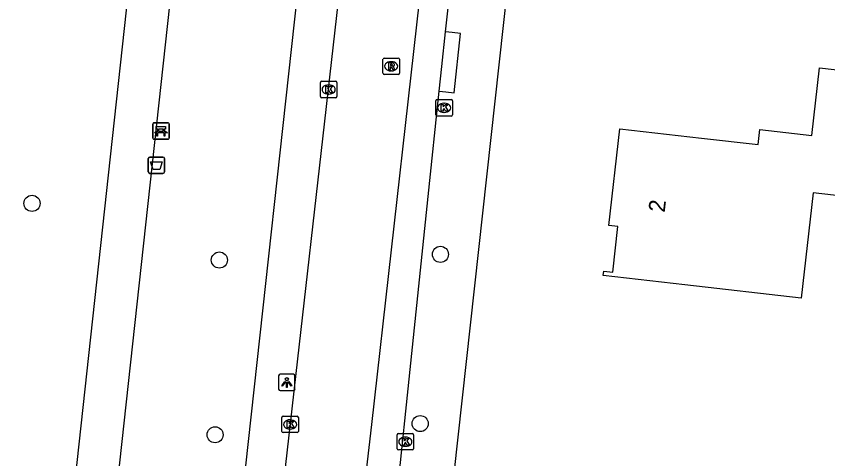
# Model space of a CAD drawing. Extents: x 162186 to 163152, y 385513 to 386513.
# Drawn here: x 162232.21 to 162281.56, y 385762.31 to 385789.24 of the extents above; entities that cross this region are included whole.
import ezdxf

# ---------------------------------------------------------------- set-up
doc = ezdxf.new("R2010")
doc.units = 0
for name, color, linetype in [('IMGEO_Afvalbak', 7, 'Continuous'), ('IMGEO_Bank', 7, 'Continuous'), ('IMGEO_Boom', 7, 'Continuous'), ('IMGEO_Kolk', 7, 'Continuous'), ('IMGEO_Lichtpunt', 7, 'Continuous'), ('IMGEO_Pand', 7, 'Continuous'), ('IMGEO_Pand_nummerreeks', 7, 'Continuous'), ('IMGEO_Rijbaan_lokaal_open', 7, 'Continuous'), ('IMGEO_Rioolput', 7, 'Continuous'), ('IMGEO_Voetpad_open', 7, 'Continuous')]:
    doc.layers.add(name, color=color, linetype=linetype)

msp = doc.modelspace()

# ---------------------------------------------------------------- linework, layer by layer
at = {"layer": 'IMGEO_Afvalbak'}
for p, q in [((162240.24, 385779.775), (162240.24, 385780.575)), ((162240.24, 385780.575), (162240.24, 385779.775)), ((162240.34, 385780.675), (162241.13, 385780.675)), ((162241.13, 385780.675), (162240.34, 385780.675)), ((162241.23, 385780.575), (162241.23, 385779.775)), ((162241.23, 385779.775), (162241.23, 385780.575)), ((162241.13, 385779.675), (162240.34, 385779.675)), ((162240.34, 385779.675), (162241.13, 385779.675))]:
    msp.add_line(p, q, dxfattribs=at)
msp.add_lwpolyline([(162240.383, 385780.389), (162241.087, 385780.389), (162240.938, 385779.919), (162240.532, 385779.919), (162240.383, 385780.389)], dxfattribs=at)
for centre, start, end in [((162240.34, 385780.575), 90, 180), ((162240.34, 385780.575), 90, 180), ((162241.13, 385780.575), 0, 90), ((162241.13, 385780.575), 360, 90), ((162240.34, 385779.775), 180, 270), ((162240.34, 385779.775), 180, 270), ((162241.13, 385779.775), 270, 0), ((162241.13, 385779.775), 270, 0)]:
    msp.add_arc(centre, 0.1, start, end, dxfattribs=at)
at = {"layer": 'IMGEO_Bank'}
for p, q in [((162240.512, 385781.832), (162240.512, 385782.673)), ((162240.512, 385782.673), (162240.512, 385781.832)), ((162240.587, 385782.757), (162241.428, 385782.757)), ((162241.428, 385782.757), (162240.587, 385782.757)), ((162240.821, 385782.263), (162240.821, 385782.369)), ((162240.865, 385782.369), (162240.865, 385782.263)), ((162241.153, 385782.375), (162240.871, 385782.375)), ((162241.159, 385782.263), (162241.159, 385782.369)), ((162241.203, 385782.369), (162241.203, 385782.263)), ((162241.512, 385782.682), (162241.512, 385781.841)), ((162241.512, 385781.841), (162241.512, 385782.682)), ((162241.209, 385782.155), (162240.816, 385782.155)), ((162240.871, 385782.257), (162241.153, 385782.257)), ((162241.437, 385781.757), (162240.596, 385781.757)), ((162240.596, 385781.757), (162241.437, 385781.757))]:
    msp.add_line(p, q, dxfattribs=at)
for points in [[(162240.815, 385782.375), (162240.729, 385782.375), (162240.729, 385782.536), (162241.292, 385782.536), (162241.292, 385782.375), (162241.209, 385782.375)], [(162240.759, 385782.155), (162240.617, 385782.155), (162240.729, 385782.257), (162240.815, 385782.257)], [(162240.809, 385782.148), (162240.809, 385781.941), (162240.766, 385781.941), (162240.766, 385782.148)], [(162241.209, 385782.257), (162241.292, 385782.257), (162241.404, 385782.155), (162241.265, 385782.155)], [(162241.259, 385782.148), (162241.259, 385781.941), (162241.215, 385781.941), (162241.215, 385782.148)]]:
    msp.add_lwpolyline(points, dxfattribs=at)
for centre, radius, start, end in [((162240.59, 385782.679), 0.0779, 92.4484, 184.2845), ((162240.59, 385782.679), 0.0779, 92.4484, 184.2845), ((162240.814, 385782.368), 0.00671, 2.8957, 87.1043), ((162240.871, 385782.368), 0.00671, 92.8957, 177.1043), ((162241.153, 385782.368), 0.00671, 2.8957, 87.1043), ((162241.21, 385782.368), 0.00671, 92.8957, 177.1043), ((162241.434, 385782.679), 0.0779, 2.4484, 94.2845), ((162241.434, 385782.679), 0.0779, 2.4484, 94.2845), ((162240.59, 385781.835), 0.0779, 182.4484, 274.2845), ((162240.59, 385781.835), 0.0779, 182.4484, 274.2845), ((162240.759, 385782.148), 0.00671, 2.8957, 87.1043), ((162240.816, 385782.148), 0.00671, 92.8957, 177.1043), ((162240.814, 385782.264), 0.00671, 272.8957, 357.1043), ((162240.871, 385782.264), 0.00671, 182.8957, 267.1043), ((162241.153, 385782.264), 0.00671, 272.8957, 357.1043), ((162241.21, 385782.264), 0.00671, 182.8957, 267.1043), ((162241.208, 385782.148), 0.00671, 2.8957, 87.1043), ((162241.265, 385782.148), 0.00671, 92.8957, 177.1043), ((162241.434, 385781.835), 0.0779, 272.4484, 4.2845), ((162241.434, 385781.835), 0.0779, 272.4484, 4.2845)]:
    msp.add_arc(centre, radius, start, end, dxfattribs=at)
at = {"layer": 'IMGEO_Boom'}
for centre in [(162233.173, 385777.854), (162244.566, 385774.405), (162258.01, 385774.751), (162256.778, 385764.449), (162244.308, 385763.77)]:
    msp.add_circle(centre, 0.489, dxfattribs=at)
at = {"layer": 'IMGEO_Kolk'}
for p, q in [((162250.785, 385785.284), (162251.637, 385785.284)), ((162250.71, 385784.358), (162250.71, 385785.21)), ((162251.198, 385785.064), (162251.223, 385785.064)), ((162251.711, 385785.21), (162251.711, 385784.358)), ((162251.637, 385784.284), (162250.785, 385784.284)), ((162251.221, 385784.504), (162251.196, 385784.504)), ((162257.735, 385783.244), (162257.735, 385784.096)), ((162257.81, 385784.17), (162258.662, 385784.17)), ((162258.223, 385783.95), (162258.248, 385783.95)), ((162258.736, 385784.096), (162258.736, 385783.244)), ((162258.246, 385783.39), (162258.221, 385783.39)), ((162258.662, 385783.17), (162257.81, 385783.17)), ((162248.368, 385763.973), (162248.368, 385764.825)), ((162248.443, 385764.899), (162249.295, 385764.899)), ((162248.856, 385764.679), (162248.881, 385764.679)), ((162249.369, 385764.825), (162249.369, 385763.973)), ((162248.879, 385764.119), (162248.854, 385764.119)), ((162249.295, 385763.899), (162248.443, 385763.899)), ((162255.377, 385762.921), (162255.377, 385763.773)), ((162255.452, 385763.847), (162256.304, 385763.847)), ((162255.865, 385763.627), (162255.89, 385763.627)), ((162256.378, 385763.773), (162256.378, 385762.921)), ((162255.888, 385763.067), (162255.863, 385763.067)), ((162256.304, 385762.847), (162255.452, 385762.847))]:
    msp.add_line(p, q, dxfattribs=at)
for points in [[(162250.785, 385785.284), (162251.637, 385785.284)], [(162250.71, 385784.358), (162250.71, 385785.21)], [(162251.031, 385784.984), (162251.154, 385784.984), (162251.154, 385784.833), (162251.284, 385784.984), (162251.448, 385784.984), (162251.302, 385784.833), (162251.455, 385784.584), (162251.303, 385784.584), (162251.218, 385784.748), (162251.154, 385784.681), (162251.154, 385784.584), (162251.031, 385784.584), (162251.031, 385784.984)], [(162251.711, 385785.21), (162251.711, 385784.358)], [(162251.637, 385784.284), (162250.785, 385784.284)], [(162257.735, 385783.244), (162257.735, 385784.096)], [(162257.81, 385784.17), (162258.662, 385784.17)], [(162258.056, 385783.87), (162258.179, 385783.87), (162258.179, 385783.719), (162258.309, 385783.87), (162258.473, 385783.87), (162258.327, 385783.719), (162258.48, 385783.47), (162258.328, 385783.47), (162258.243, 385783.634), (162258.179, 385783.567), (162258.179, 385783.47), (162258.056, 385783.47), (162258.056, 385783.87)], [(162258.736, 385784.096), (162258.736, 385783.244)], [(162258.662, 385783.17), (162257.81, 385783.17)], [(162248.368, 385763.973), (162248.368, 385764.825)], [(162248.443, 385764.899), (162249.295, 385764.899)], [(162248.689, 385764.599), (162248.812, 385764.599), (162248.812, 385764.448), (162248.942, 385764.599), (162249.106, 385764.599), (162248.96, 385764.448), (162249.113, 385764.199), (162248.961, 385764.199), (162248.876, 385764.363), (162248.812, 385764.296), (162248.812, 385764.199), (162248.689, 385764.199), (162248.689, 385764.599)], [(162249.369, 385764.825), (162249.369, 385763.973)], [(162249.295, 385763.899), (162248.443, 385763.899)], [(162255.377, 385762.921), (162255.377, 385763.773)], [(162255.452, 385763.847), (162256.304, 385763.847)], [(162255.698, 385763.547), (162255.821, 385763.547), (162255.821, 385763.396), (162255.951, 385763.547), (162256.115, 385763.547), (162255.969, 385763.396), (162256.122, 385763.147), (162255.97, 385763.147), (162255.885, 385763.311), (162255.821, 385763.244), (162255.821, 385763.147), (162255.698, 385763.147), (162255.698, 385763.547)], [(162256.378, 385763.773), (162256.378, 385762.921)], [(162256.304, 385762.847), (162255.452, 385762.847)]]:
    msp.add_lwpolyline(points, dxfattribs=at)
for centre, start, end in [((162250.787, 385785.208), 91.552, 178.448), ((162250.787, 385785.208), 91.552, 178.448), ((162251.635, 385785.208), 1.552, 88.448), ((162251.635, 385785.208), 1.552, 88.448), ((162250.787, 385784.36), 181.552, 268.448), ((162250.787, 385784.36), 181.552, 268.448), ((162251.635, 385784.36), 271.552, 358.448), ((162251.635, 385784.36), 271.552, 358.448), ((162257.812, 385784.094), 91.552, 178.448), ((162257.812, 385784.094), 91.552, 178.448), ((162258.66, 385784.094), 1.552, 88.448), ((162258.66, 385784.094), 1.552, 88.448), ((162257.812, 385783.246), 181.552, 268.448), ((162257.812, 385783.246), 181.552, 268.448), ((162258.66, 385783.246), 271.552, 358.448), ((162258.66, 385783.246), 271.552, 358.448), ((162248.445, 385764.823), 91.552, 178.448), ((162248.445, 385764.823), 91.552, 178.448), ((162249.293, 385764.823), 1.552, 88.448), ((162249.293, 385764.823), 1.552, 88.448), ((162248.445, 385763.975), 181.552, 268.448), ((162248.445, 385763.975), 181.552, 268.448), ((162249.293, 385763.975), 271.552, 358.448), ((162249.293, 385763.975), 271.552, 358.448), ((162255.454, 385763.771), 91.552, 178.448), ((162255.454, 385763.771), 91.552, 178.448), ((162256.302, 385763.771), 1.552, 88.448), ((162256.302, 385763.771), 1.552, 88.448), ((162255.454, 385762.923), 181.552, 268.448), ((162255.454, 385762.923), 181.552, 268.448), ((162256.302, 385762.923), 271.552, 358.448), ((162256.302, 385762.923), 271.552, 358.448)]:
    msp.add_arc(centre, 0.0765, start, end, dxfattribs=at)
for centre, major_axis, ratio, start_param, end_param in [((162251.197, 385784.784), (-0.387, 0.002), 0.722429, 4.712389, 7.853982), ((162251.222, 385784.784), (-0.39, 0.002), 0.717154, 1.570796, 4.712389), ((162258.222, 385783.67), (-0.387, 0.002), 0.722429, 4.712389, 7.853982), ((162258.247, 385783.67), (-0.39, 0.002), 0.717154, 1.570796, 4.712389), ((162248.855, 385764.399), (-0.387, 0.002), 0.722429, 4.712389, 7.853982), ((162248.88, 385764.399), (-0.39, 0.002), 0.717154, 1.570796, 4.712389), ((162255.864, 385763.347), (-0.387, 0.002), 0.722429, 4.712389, 7.853982), ((162255.889, 385763.347), (-0.39, 0.002), 0.717154, 1.570796, 4.712389)]:
    msp.add_ellipse(centre, major_axis=major_axis, ratio=ratio, start_param=start_param, end_param=end_param, dxfattribs=at)
at = {"layer": 'IMGEO_Lichtpunt'}
for p, q in [((162248.17, 385767.356), (162248.17, 385766.549)), ((162248.17, 385767.356), (162248.17, 385766.549)), ((162249.072, 385767.451), (162248.264, 385767.451)), ((162249.072, 385767.451), (162248.264, 385767.451)), ((162249.166, 385766.549), (162249.166, 385767.356)), ((162249.166, 385766.549), (162249.166, 385767.356)), ((162248.264, 385766.455), (162249.072, 385766.455)), ((162248.264, 385766.455), (162249.072, 385766.455))]:
    msp.add_line(p, q, dxfattribs=at)
for points in [[(162248.544, 385767.02), (162248.583, 385766.992), (162248.395, 385766.73), (162248.357, 385766.757), (162248.544, 385767.02)], [(162248.646, 385766.972), (162248.693, 385766.972), (162248.693, 385766.65), (162248.646, 385766.65), (162248.646, 385766.972)], [(162248.756, 385766.992), (162248.794, 385767.019), (162248.981, 385766.757), (162248.942, 385766.729), (162248.756, 385766.992)]]:
    msp.add_lwpolyline(points, dxfattribs=at)
msp.add_circle((162248.669, 385767.154), 0.0994, dxfattribs=at)
for centre, start, end in [((162248.264, 385767.356), 90, 180), ((162248.264, 385767.356), 90, 180), ((162249.072, 385767.356), 0, 90), ((162249.072, 385767.356), 0, 90), ((162248.264, 385766.549), 180, 270), ((162248.264, 385766.549), 180, 270), ((162249.072, 385766.549), 270, 0), ((162249.072, 385766.549), 270, 360)]:
    msp.add_arc(centre, 0.0946, start, end, dxfattribs=at)
at = {"layer": 'IMGEO_Pand'}
msp.add_lwpolyline([(162280.677, 385778.486), (162279.948, 385772.087), (162272.878, 385772.892), (162267.91, 385773.458), (162267.941, 385773.726), (162268.487, 385773.664), (162268.804, 385776.446), (162268.257, 385776.508), (162268.926, 385782.383), (162273.894, 385781.817), (162277.322, 385781.427), (162277.426, 385782.341), (162280.595, 385781.98), (162281.065, 385786.103), (162293.919, 385784.641), (162292.986, 385776.45), (162292.658, 385776.487), (162292.729, 385777.113), (162291, 385777.31), (162290.938, 385776.764), (162289.984, 385776.872), (162290.047, 385777.419), (162280.677, 385778.486)], dxfattribs=at)
at = {"layer": 'IMGEO_Rijbaan_lokaal_open'}
for points in [[(162262.111, 385885.055), (162261.966, 385883.769), (162260.416, 385869.475), (162252.93, 385800.2), (162247.236, 385750), (162247.072, 385748.555), (162246.596, 385744.328)], [(162266.778, 385881.248), (162263.745, 385854.951), (162258.607, 385806.939), (162253.816, 385764.405), (162251.432, 385743.769)]]:
    msp.add_lwpolyline(points, dxfattribs=at)
at = {"layer": 'IMGEO_Rioolput'}
for p, q in [((162254.517, 385785.771), (162254.517, 385786.623)), ((162254.592, 385786.697), (162255.444, 385786.697)), ((162255.005, 385786.477), (162255.03, 385786.477)), ((162255.518, 385786.623), (162255.518, 385785.771)), ((162255.028, 385785.917), (162255.003, 385785.917)), ((162255.444, 385785.697), (162254.592, 385785.697))]:
    msp.add_line(p, q, dxfattribs=at)
for points in [[(162254.517, 385785.771), (162254.517, 385786.623)], [(162254.592, 385786.697), (162255.444, 385786.697)], [(162255.106, 385786.395), (162254.854, 385786.397), (162254.854, 385785.997)], [(162255.032, 385786.316), (162254.978, 385786.316), (162254.978, 385786.235)], [(162254.978, 385786.235), (162255.03, 385786.235)], [(162255.518, 385786.623), (162255.518, 385785.771)], [(162254.854, 385785.997), (162254.978, 385785.997), (162254.978, 385786.159), (162254.989, 385786.159)], [(162255.036, 385786.13), (162255.107, 385785.997), (162255.247, 385785.997), (162255.182, 385786.123)], [(162255.444, 385785.697), (162254.592, 385785.697)]]:
    msp.add_lwpolyline(points, dxfattribs=at)
for centre, radius, start, end in [((162254.594, 385786.621), 0.0765, 91.552, 178.448), ((162254.594, 385786.621), 0.0765, 91.552, 178.448), ((162255.014, 385786.424), 0.19, 274.7715, 282.9687), ((162255.038, 385786.22), 0.0964, 77.0061, 93.1865), ((162255.052, 385786.277), 0.0378, 276.6634, 79.6772), ((162255.105, 385786.285), 0.109, 350.3612, 89.416), ((162255.103, 385786.285), 0.112, 277.5842, 350.9817), ((162255.442, 385786.621), 0.0765, 1.552, 88.448), ((162255.442, 385786.621), 0.0765, 1.552, 88.448), ((162254.594, 385785.773), 0.0765, 181.552, 268.448), ((162254.594, 385785.773), 0.0765, 181.552, 268.448), ((162254.988, 385786.106), 0.0533, 26.0293, 88.6989), ((162255.087, 385786.07), 0.108, 29.5134, 73.7905), ((162255.442, 385785.773), 0.0765, 271.552, 358.448), ((162255.442, 385785.773), 0.0765, 271.552, 358.448)]:
    msp.add_arc(centre, radius, start, end, dxfattribs=at)
for centre, major_axis, ratio, start_param, end_param in [((162255.004, 385786.197), (-0.387, 0.002), 0.722429, 4.712389, 7.853982), ((162255.029, 385786.197), (-0.39, 0.002), 0.717154, 1.570796, 4.712389)]:
    msp.add_ellipse(centre, major_axis=major_axis, ratio=ratio, start_param=start_param, end_param=end_param, dxfattribs=at)
at = {"layer": 'IMGEO_Voetpad_open'}
for points in [[(162232.214, 385740.11), (162233.671, 385741.41), (162234.607, 385750), (162240.831, 385807.118), (162242.174, 385819.842), (162249.85, 385889.218), (162251.837, 385891.004), (162259.744, 385890.105)], [(162257.192, 385887.675), (162255.282, 385887.918), (162254.337, 385888.039), (162252.103, 385886.036), (162252.017, 385885.262), (162244.738, 385819.445), (162243.378, 385806.831), (162237.186, 385750), (162236.224, 385741.163), (162237.472, 385739.611)], [(162243.883, 385740.986), (162251.776, 385812.943), (162254.342, 385836.338), (162256.095, 385852.323), (162258.819, 385877.158), (162259.674, 385884.952)], [(162272.085, 385881.922), (162257.565, 385750), (162256.475, 385740.094)], [(162258.325, 385788.292), (162259.585, 385799.742), (162260.197, 385805.127)], [(162257.937, 385784.68), (162258.093, 385786.183), (162258.325, 385788.292)], [(162257.937, 385784.68), (162258.341, 385784.638), (162258.838, 385784.584), (162259.232, 385788.193), (162258.733, 385788.247), (162258.325, 385788.292)], [(162253.632, 385743.515), (162254.088, 385747.892), (162254.332, 385750), (162257.271, 385778.278), (162257.937, 385784.68)]]:
    msp.add_lwpolyline(points, dxfattribs=at)

# ---------------------------------------------------------------- texts
at = {"layer": 'IMGEO_Pand_nummerreeks'}
msp.add_text('2', height=1, rotation=83.5055, dxfattribs=at).set_placement((162271.645, 385777.273))

doc.saveas('drawing.dxf')
